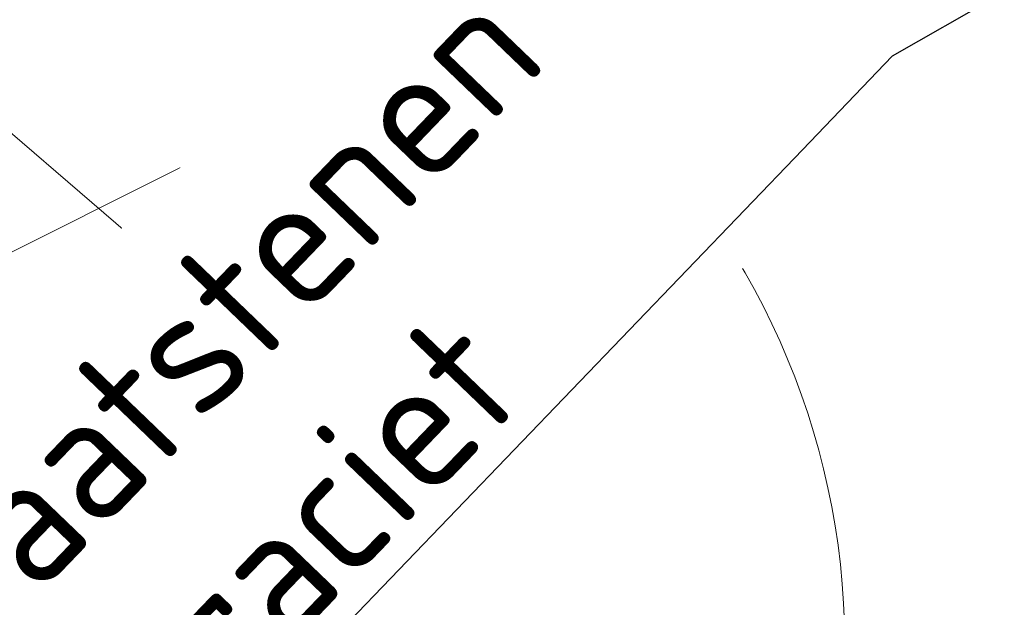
# Model space of a CAD drawing. Header units: metres. Extents: x 163543 to 168130, y 402678 to 405437.
# Tile 752 of 1056: x 165501.06 to 165504.86, y 403934.24 to 403936.5. Entities that reach past the tile are written whole.
import ezdxf
from ezdxf import colors
from ezdxf.entities.mleader import LeaderData, LeaderLine
from ezdxf.math import Vec2, Vec3

# ---------------------------------------------------------------- set-up
doc = ezdxf.new("R2010")
doc.units = ezdxf.units.M
doc.linetypes.add('X-CA190022.004-UO-ALM_Assen$0$AM-AS', pattern=[16, 10, -2, 2, -2])
for name, color, linetype, lineweight in [('X-CA190022.004-UO-ALM_Assen$0$N-WE-AM-AS_WEG-G', 10, 'X-CA190022.004-UO-ALM_Assen$0$AM-AS', 25), ('X-CA190022.004-UO-BGT_Ondergrond$0$GE_244_Taludlijn_Lijn_GEM', 253, 'Continuous', 9), ('X-CA190022.004-UO-BGT_Ondergrond$0$GE_367_OWGBerm_groenvoorziening_grasenk_GEM', 253, 'Continuous', 9), ('X-CA190022.004-UO-BGT_Ondergrond$0$GE_541_OWTOever_slootkant_Vlak_GEM', 253, 'Continuous', 9), ('X-CA190022.004-UO-KAD_Percelen$0$B-WE-KG-GRENS_PERCEEL-GV', 150, 'Continuous', 9), ('X-CA190022.004-UO-TXT_Tekst 1op200$0$X-XX-AL-T25- LEADER BOVENGRONDSE INFRA', 7, 'Continuous', 25)]:
    doc.layers.add(name, color=color, linetype=linetype, lineweight=lineweight)
doc.styles.add('X-CA190022.004-UO-TXT_Tekst 1op200$0$NLCS-ISO-M200-T25', font='NLCS-ISO.ttf', dxfattribs={"height": 0.5})

msp = doc.modelspace()

# ---------------------------------------------------------------- linework, layer by layer
at = {"layer": 'X-CA190022.004-UO-ALM_Assen$0$N-WE-AM-AS_WEG-G', "linetype": 'X-CA190022.004-UO-ALM_Assen$0$AM-AS', "lineweight": 18, "flags": 128}
msp.add_lwpolyline([(163996.3336, 403048.7079), (164190.4284, 403269.7022, -0.042486), (164203.1301, 403281.9006, -0.059508), (164394.91, 403402.5094, 0.004627), (164427.6093, 403418.3764, -0.157573), (164448.8983, 403421.5602, 0.154381), (164469.7953, 403424.5523), (164600.3151, 403487.369, -0.209691), (164620.3886, 403488.0753, 0.209331), (164640.431, 403488.7666), (164764.018, 403548.0366, -0.149301), (164778.4569, 403550.2302, 0.1997), (164797.0708, 403554.9547), (164807.4367, 403562.7175, 0.087199), (164813.3613, 403569.0256, -0.136187), (164823.4136, 403577.842), (165121.4266, 403721.5336), (165178.7718, 403748.8545, -0.027628), (165181.3258, 403749.9024), (165206.7024, 403758.7118, -0.228175), (165222.2157, 403756.9271, 0.262526), (165239.8769, 403756.0478), (165316.357, 403794.295, -0.002956), (165321.66, 403796.9079), (165454.6761, 403861.4737, 0.23372), (165465.5419, 403875.4828), (165466.0393, 403877.9302, -0.138247), (165476.4672, 403898.1944), (165483.3233, 403905.5401), (165502.0132, 403925.3181, 0.002701), (165511.6267, 403935.5313), (165520.3237, 403945.4553), (165525.6923, 403951.3659), (165530.6152, 403956.3669, -0.067804), (165540.3857, 403964.2785), (165579.0076, 403987.5663, 0.233996), (165587.6067, 404001.0273, -0.257888), (165597.6307, 404015.2621), (165668.8061, 404049.8625, 0.124118), (165680.9654, 404060.0929), (165692.9099, 404076.6707, -0.330379), (165732.6456, 404089.3227, 0.184611), (165745.4916, 404089.775), (165892.3247, 404151.9072, 0.025067), (165914.8777, 404162.8134, -0.010717), (165924.3873, 404167.7535), (166007.5698, 404208.7262, -0.019073), (166018.0171, 404213.386, -0.104113), (166035.0595, 404216.3803), (166071.3638, 404215.1615, 0.120943), (166079.7627, 404216.9268), (166253.1153, 404300.2122, 0.13702), (166261.2028, 404307.3087, -0.137066), (166269.2936, 404314.4067), (166458.0553, 404405.0533, -0.054959), (166465.2926, 404407.5962), (166474.0116, 404409.6201, 0.055121), (166477.7441, 404410.9329), (166509.8455, 404426.3741, 0.067066), (166514.3066, 404429.3114, -0.067277), (166518.7829, 404432.256), (166556.6687, 404450.4403, -0.017321), (166566.185, 404454.6089, 0.016602), (166575.3124, 404458.5914), (166597.751, 404469.2822, 0.132978), (166635.0886, 404501.3122, -0.040273), (166645.1747, 404513.8396), (166648.1959, 404517.0287, -0.072027), (166677.0196, 404539.8), (166677.2461, 404539.9312, -0.089333), (166717.8168, 404554.5858), (166734.2901, 404557.387, 0.162804), (166748.2749, 404564.8681, -0.09225), (166757.8834, 404571.8738), (166814.8952, 404599.1351, -0.032371), (166817.2964, 404600.0978), (166825.5401, 404602.7985, 0.083096), (166832.851, 404606.6269, -0.051041), (166841.5511, 404611.9159), (166891.2887, 404635.5886, -0.108035), (166898.7767, 404637.3339), (166928.2422, 404637.7392, 0.209269), (166941.3852, 404643.7087, -0.026762), (166980.5363, 404682.8606, -0.026198), (167007.2291, 404704.4246, -0.019993), (167033.1303, 404721.66), (167034.933, 404722.7582, -0.028502), (167071.4851, 404742.263), (167095.8875, 404753.5488, 0.061079), (167112.4353, 404763.813, -0.01638), (167116.3416, 404766.7485), (167122.4961, 404771.0654, -0.093473), (167132.2396, 404775.4785), (167140.6213, 404777.5197, -0.056178), (167157.1983, 404779.6303), (167189.7312, 404780.0989, -0.091291), (167196.1584, 404779.011), (167222.3068, 404769.4735, 0.203837), (167236.3782, 404770.2117, 0.017826), (167328.8316, 404819.5522), (167395.6775, 404858.3489, 0.031256), (167406.0673, 404865.2809), (167511.4691, 404945.5505)], format="xyb", dxfattribs=at)
at = {"layer": 'X-CA190022.004-UO-BGT_Ondergrond$0$GE_244_Taludlijn_Lijn_GEM'}
msp.add_line((165501.649, 403938.443), (165503.293, 403936.224), dxfattribs=at)
at = {"layer": 'X-CA190022.004-UO-BGT_Ondergrond$0$GE_244_Taludlijn_Lijn_GEM', "extrusion": (0, 0, -1)}
msp.add_arc((-165501.3686, 403934.0906), 2.8731, 132.0509, 227.626, dxfattribs=at)
at = {"layer": 'X-CA190022.004-UO-BGT_Ondergrond$0$GE_367_OWGBerm_groenvoorziening_grasenk_GEM', "flags": 128}
for points in [[(165503.293, 403936.224), (165501.649, 403938.443), (165501.693, 403939.269), (165501.76, 403939.335), (165504.789, 403942.27), (165504.206, 403942.881), (165501.969, 403942.681), (165501.41, 403943.249), (165496.305, 403938.312), (165497.763, 403936.831), (165497.568, 403936.696), (165495.044, 403939.523), (165500.547, 403945.616), (165500.229, 403945.879), (165498.003, 403948.09), (165495.343, 403950.194), (165493.382, 403950.786), (165491.549, 403951.006), (165489.683, 403950.612), (165476.688, 403947.364), (165448.956, 403939.557)], [(165405.934, 403882.882), (165418.322, 403889.087), (165427.369, 403892.934), (165431.711, 403895.092), (165440.947, 403899.683), (165442.706, 403900.557), (165455.967, 403906.999), (165466.917, 403912.152), (165480.008, 403918.483), (165493.464, 403925.411), (165499.33, 403929.427), (165501.371, 403932.143), (165502.06, 403935.175), (165499.74, 403937.17), (165499.089, 403936.746), (165501.693, 403939.269), (165501.649, 403938.443), (165503.293, 403936.224)]]:
    msp.add_lwpolyline(points, dxfattribs=at)
at = {"layer": 'X-CA190022.004-UO-BGT_Ondergrond$0$GE_367_OWGBerm_groenvoorziening_grasenk_GEM'}
msp.add_arc((165501.3686, 403934.0906), 2.8731, 312.374, 47.9491, dxfattribs=at)
at = {"layer": 'X-CA190022.004-UO-BGT_Ondergrond$0$GE_367_OWGBerm_groenvoorziening_grasenk_GEM', "extrusion": (0, 0, -1)}
msp.add_arc((-165501.3686, 403934.0906), 2.8731, 132.0509, 227.626, dxfattribs=at)
at = {"layer": 'X-CA190022.004-UO-BGT_Ondergrond$0$GE_541_OWTOever_slootkant_Vlak_GEM', "flags": 128}
msp.add_lwpolyline([(165435.027, 403903.751), (165453.858, 403912.723), (165455.108, 403913.319), (165457.401, 403914.602), (165457.866, 403914.841), (165460.346, 403916.117), (165465.332, 403918.371), (165471.772, 403921.701), (165482.421, 403926.8), (165490.86, 403931.38), (165498.332, 403936.252), (165498.453, 403936.129), (165499.089, 403936.746), (165499.74, 403937.17), (165502.06, 403935.175), (165501.371, 403932.143), (165499.33, 403929.427), (165493.464, 403925.411), (165480.008, 403918.483), (165466.917, 403912.152)], dxfattribs=at)
at = {"layer": 'X-CA190022.004-UO-KAD_Percelen$0$B-WE-KG-GRENS_PERCEEL-GV', "flags": 128}
msp.add_lwpolyline([(165196.7, 403790), (165276.2, 403826.7), (165276.248, 403824.924), (165276.3, 403823), (165372.327, 403871.117), (165507.8, 403939), (165504.3, 403942.15), (165497.079, 403937.449), (165489.46, 403932.49), (165323.1, 403852.205), (165220.21, 403802.55), (165215.14, 403802.41), (165211.94, 403806.63), (165196.73, 403847.93)], dxfattribs=at)
msp.add_lwpolyline([(165513.006, 403935.006), (165507.8, 403939), (165372.327, 403871.117), (165504.764, 403934.187), (165505.996, 403931.629)], close=True, dxfattribs=at)

# ---------------------------------------------------------------- next in the draw order: leaders
at = {"layer": 'X-CA190022.004-UO-TXT_Tekst 1op200$0$X-XX-AL-T25- LEADER BOVENGRONDSE INFRA'}
ml = msp.add_multileader_mtext('Standard', dxfattribs=at)
ml.set_content('Betonstraatstenen\\PKleur antraciet', color=256, style='X-CA190022.004-UO-TXT_Tekst 1op200$0$NLCS-ISO-M200-T25')
ml.set_leader_properties(color=256, linetype='ByLayer', lineweight=-1)
ml.build(insert=Vec2(0, 0))
ml.multileader.update_dxf_attribs({"text_left_attachment_type": 5, "text_right_attachment_type": 5, "dogleg_length": 0.5, "arrow_head_size": 0.5})
ctx = ml.context
ctx.base_point, ctx.char_height, ctx.arrow_head_size, ctx.landing_gap_size, ctx.plane_origin, ctx.plane_x_axis, ctx.plane_y_axis = Vec3(165499.9145, 403931.6677), 0.5, 0.5, 0.18, Vec3(165489.1229, 403928.1948), Vec3(0.692919, 0.721016), Vec3(-0.721016, 0.692919)
ctx.left_attachment, ctx.right_attachment = 5, 5
notes = []
notes.append((ctx, [(1, (1, 1, 0), (165504.4254, 403936.3616), (-0.692919, -0.721016), 0.5, [(1, [(165517.1285, 403937.503), (165511.6841, 403940.5303)], 0, [])])]))
ctx.mtext.insert, ctx.mtext.text_direction, ctx.mtext.rotation, ctx.mtext.width, ctx.mtext.flow_direction = Vec3(165499.0057, 403932.7907), Vec3(0.692919, 0.721016), 0.805267, 8.372418, 5
ctx.mtext.has_bg_fill, ctx.mtext.bg_color, ctx.mtext.bg_scale_factor, ctx.mtext.bg_transparency, ctx.mtext.use_window_bg_color = 1, -1027028792, 1.5, 0, 1
for ctx, leaders in notes:
    for number, flags, end, landing, length, lines in leaders:
        leader = LeaderData()
        leader.index, (leader.has_last_leader_line, leader.has_dogleg_vector, leader.attachment_direction) = number, flags
        leader.last_leader_point, leader.dogleg_vector, leader.dogleg_length = Vec3(end), Vec3(landing), length
        for number, points, colour, breaks in lines:
            line = LeaderLine()
            line.index, line.vertices, line.color, line.breaks = number, Vec3.list(points), colors.encode_raw_color(colour), breaks
            leader.lines.append(line)
        ctx.leaders.append(leader)

doc.saveas('drawing.dxf')
